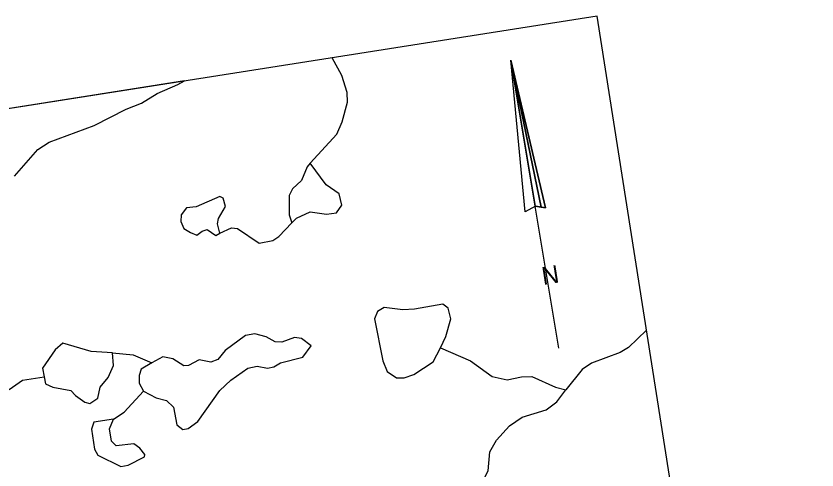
# Model space of a CAD drawing. Extents: x 643342 to 646936, y 5873857 to 5876103.
# Drawn here: x 646548.6 to 646684.5, y 5875418.5 to 5875495.5 of the extents above; entities that cross this region are included whole.
import ezdxf

# ---------------------------------------------------------------- set-up
doc = ezdxf.new("R2010")
doc.units = 0
doc.layers.add('Niveau 63', color=7, linetype='Continuous')

msp = doc.modelspace()

# ---------------------------------------------------------------- linework, layer by layer
at = {"layer": 'Niveau 63'}
for p, q in [((646601.2, 5875466.85), (646598.47, 5875470.55)), ((646596.99, 5875467.6), (646595.47, 5875466.17)), ((646595.47, 5875466.17), (646594.92, 5875465.05)), ((646603.37, 5875465.35), (646601.2, 5875466.85)), ((646594.92, 5875465.05), (646594.89, 5875461.75)), ((646603.86, 5875463.42), (646603.37, 5875465.35)), ((646579.12, 5875463.13), (646577.51, 5875462.96)), ((646602.95, 5875462.1), (646603.86, 5875463.42)), ((646594.89, 5875461.75), (646595.38, 5875460.43)), ((646601.22, 5875461.91), (646602.95, 5875462.1)), ((646576.54, 5875460.62), (646577.01, 5875459.44)), ((646583.13, 5875458.66), (646582.72, 5875460.24)), ((646577.01, 5875459.44), (646578.15, 5875458.75)), ((646578.15, 5875458.75), (646579.25, 5875458.31)), ((646579.25, 5875458.31), (646580.16, 5875459)), ((646582.44, 5875458.29), (646583.13, 5875458.66)), ((646609.9, 5875445.34), (646609.37, 5875444.1)), ((646611.02, 5875446.06), (646609.9, 5875445.34)), ((646609.37, 5875444.1), (646610.81, 5875437)), ((646556.49, 5875439.97), (646555.19, 5875438.84)), ((646561.32, 5875438.59), (646556.49, 5875439.97)), ((646595.84, 5875440.94), (646593.69, 5875440.16)), ((646597.02, 5875440.78), (646595.84, 5875440.94)), ((646598.65, 5875439.56), (646597.02, 5875440.78)), ((646555.19, 5875438.84), (646553.08, 5875435.77)), ((646564.92, 5875438.36), (646561.32, 5875438.59)), ((646565.08, 5875436.22), (646564.92, 5875438.36)), ((646597.23, 5875437.64), (646598.65, 5875439.56)), ((646619.36, 5875436.81), (646620.57, 5875439.18)), ((646573.45, 5875437.66), (646571.6, 5875436.68)), ((646575.16, 5875437.34), (646573.45, 5875437.66)), ((646577.03, 5875436.16), (646575.16, 5875437.34)), ((646579.65, 5875437.16), (646577.8, 5875436.18)), ((646581.63, 5875436.76), (646579.65, 5875437.16)), ((646582.81, 5875437.25), (646581.63, 5875436.76)), ((646593.45, 5875436.68), (646597.23, 5875437.64)), ((646553.08, 5875435.77), (646553.35, 5875434.3)), ((646564.19, 5875434.16), (646565.08, 5875436.22)), ((646571.6, 5875436.68), (646569.77, 5875435.58)), ((646577.8, 5875436.18), (646577.03, 5875436.16)), ((646592.33, 5875435.97), (646593.45, 5875436.68)), ((646610.81, 5875437), (646611.52, 5875435.21)), ((646553.35, 5875434.3), (646553.59, 5875433.08)), ((646553.59, 5875433.08), (646554.82, 5875432.54)), ((646562.85, 5875432.51), (646564.19, 5875434.16)), ((646583.16, 5875431.96), (646584.99, 5875433.71)), ((646554.82, 5875432.54), (646557.87, 5875431.97)), ((646557.87, 5875431.97), (646558.65, 5875431.1)), ((646562.43, 5875430.64), (646562.85, 5875432.51)), ((646579.43, 5875426.7), (646583.16, 5875431.96)), ((646561.07, 5875429.76), (646562.43, 5875430.64)), ((646575.31, 5875429.11), (646575.85, 5875426.16)), ((646561.79, 5875426.6), (646561.38, 5875425.38)), ((646565.12, 5875427.08), (646561.79, 5875426.6)), ((646564.43, 5875425.43), (646565.12, 5875427.08)), ((646575.85, 5875426.16), (646576.89, 5875425.33)), ((646577.76, 5875425.5), (646579.43, 5875426.7)), ((646561.38, 5875425.38), (646561.86, 5875422.03)), ((646564.79, 5875423.34), (646564.43, 5875425.43)), ((646576.89, 5875425.33), (646577.76, 5875425.5)), ((646569.59, 5875422.19), (646568.57, 5875422.9)), ((646570.43, 5875421.09), (646569.59, 5875422.19)), ((646567.6, 5875419.29), (646570.37, 5875420.7)), ((646570.37, 5875420.7), (646570.43, 5875421.09)), ((646566.36, 5875419.05), (646567.6, 5875419.29))]:
    msp.add_line(p, q, dxfattribs=at)
msp.add_lwpolyline([(646368.36, 5875208.69), (646684.47, 5875258.43), (646647.17, 5875495.51), (646331.05, 5875445.78)], close=True, dxfattribs=at)
for points in [[(646598.47, 5875470.55), (646603.02, 5875475.46), (646603.91, 5875477.54), (646604.8, 5875480.88), (646604.74, 5875482.53), (646603.82, 5875485.4), (646602.23, 5875488.44)], [(646640.65, 5875439.16), (646632.5, 5875487.99), (646638.41, 5875462.97), (646636.72, 5875463.24), (646634.94, 5875462.3), (646632.5, 5875487.99), (646637.66, 5875463.05)], [(646637.65, 5875463.09), (646632.5, 5875487.99), (646636.63, 5875463.22), (646636.72, 5875463.24), (646637.65, 5875463.09)], [(646637.65, 5875463.09), (646637.66, 5875463.09), (646638.41, 5875462.97), (646632.5, 5875487.99), (646637.65, 5875463.09)], [(646548.28, 5875468.32), (646552.26, 5875472.88), (646554.19, 5875474.13), (646561.81, 5875476.95), (646567.26, 5875479.73), (646569.88, 5875480.73), (646572.5, 5875482.36), (646576.02, 5875483.9), (646577.13, 5875484.49), (646520.26, 5875475.54)], [(646548.28, 5875468.32), (646552.26, 5875472.88), (646554.19, 5875474.13), (646561.81, 5875476.95), (646567.26, 5875479.73), (646569.88, 5875480.73), (646572.5, 5875482.36), (646576.02, 5875483.9), (646577.13, 5875484.49), (646520.26, 5875475.54)], [(646601.2, 5875466.85), (646598.47, 5875470.55), (646597.94, 5875469.94), (646596.99, 5875467.6), (646595.47, 5875466.17), (646594.92, 5875465.05), (646594.89, 5875461.75), (646595.38, 5875460.43), (646596.13, 5875461.21), (646598.47, 5875462.29), (646601.22, 5875461.91), (646602.95, 5875462.1), (646603.86, 5875463.42), (646603.37, 5875465.35), (646601.2, 5875466.85)], [(646598.47, 5875470.55), (646597.94, 5875469.94), (646596.99, 5875467.6)], [(646583.13, 5875458.66), (646582.72, 5875460.24), (646582.92, 5875461.16), (646584.08, 5875463.16), (646583.69, 5875464.62), (646583.12, 5875464.9), (646579.12, 5875463.13), (646577.51, 5875462.96), (646576.59, 5875461.76), (646576.54, 5875460.62), (646577.01, 5875459.44), (646578.15, 5875458.75), (646579.25, 5875458.31), (646580.16, 5875459), (646580.99, 5875459.28), (646582.44, 5875458.29), (646583.13, 5875458.66)], [(646583.69, 5875464.62), (646583.12, 5875464.9), (646579.12, 5875463.13)], [(646582.72, 5875460.24), (646582.92, 5875461.16), (646584.08, 5875463.16), (646583.69, 5875464.62)], [(646577.51, 5875462.96), (646576.59, 5875461.76), (646576.54, 5875460.62)], [(646595.38, 5875460.43), (646596.13, 5875461.21), (646598.47, 5875462.29), (646601.22, 5875461.91)], [(646583.13, 5875458.66), (646585.14, 5875459.54), (646586.16, 5875459.48), (646589.81, 5875456.98), (646592.13, 5875457.41), (646593.16, 5875458.11), (646595.38, 5875460.43)], [(646580.16, 5875459), (646580.99, 5875459.28), (646582.44, 5875458.29)], [(646620.57, 5875439.18), (646621.48, 5875441.15), (646622.33, 5875444.1), (646621.86, 5875445.91), (646620.96, 5875446.63), (646616.18, 5875445.74), (646614.17, 5875445.63), (646611.02, 5875446.06), (646609.9, 5875445.34), (646609.37, 5875444.1), (646610.81, 5875437), (646611.52, 5875435.21), (646613.13, 5875434.13), (646614.4, 5875434.1), (646616.08, 5875434.67), (646619.36, 5875436.81), (646620.57, 5875439.18)], [(646621.86, 5875445.91), (646620.96, 5875446.63), (646616.18, 5875445.74)], [(646616.18, 5875445.74), (646614.17, 5875445.63), (646611.02, 5875446.06)], [(646620.57, 5875439.18), (646621.48, 5875441.15), (646622.33, 5875444.1), (646621.86, 5875445.91)], [(646571.6, 5875436.68), (646569.77, 5875435.58), (646569.46, 5875434.5), (646569.45, 5875433.23), (646570.22, 5875431.85), (646572.32, 5875430.72), (646574.07, 5875430.27), (646575.31, 5875429.11), (646575.85, 5875426.16), (646576.89, 5875425.33), (646577.76, 5875425.5), (646579.43, 5875426.7), (646583.16, 5875431.96), (646584.99, 5875433.71), (646587.9, 5875435.78), (646589.5, 5875436.08), (646591.23, 5875435.76), (646592.33, 5875435.97), (646593.45, 5875436.68), (646597.23, 5875437.64), (646598.65, 5875439.56), (646597.02, 5875440.78), (646595.84, 5875440.94), (646593.69, 5875440.16), (646592.55, 5875440.2), (646591, 5875441.05), (646589.11, 5875441.6), (646587.52, 5875441.29), (646584.05, 5875438.74), (646582.81, 5875437.25), (646581.63, 5875436.76), (646579.65, 5875437.16), (646577.8, 5875436.18), (646577.03, 5875436.16), (646575.16, 5875437.34), (646573.45, 5875437.66), (646571.6, 5875436.68)], [(646587.52, 5875441.29), (646584.05, 5875438.74), (646582.81, 5875437.25)], [(646593.69, 5875440.16), (646592.55, 5875440.2), (646591, 5875441.05), (646589.11, 5875441.6), (646587.52, 5875441.29)], [(646655.55, 5875442.22), (646652.46, 5875439.28), (646651.1, 5875438.4), (646646.22, 5875436.6), (646644.63, 5875435.54), (646641.85, 5875432.08)], [(646565.08, 5875436.22), (646564.92, 5875438.36), (646561.32, 5875438.59), (646556.49, 5875439.97), (646555.19, 5875438.84), (646553.08, 5875435.77), (646553.35, 5875434.3), (646553.59, 5875433.08), (646554.82, 5875432.54), (646557.87, 5875431.97), (646558.65, 5875431.1), (646560.26, 5875430), (646561.07, 5875429.76), (646562.43, 5875430.64), (646562.85, 5875432.51), (646564.19, 5875434.16), (646565.08, 5875436.22)], [(646564.92, 5875438.36), (646568.42, 5875438), (646571.6, 5875436.68)], [(646564.92, 5875438.36), (646568.42, 5875438), (646571.6, 5875436.68)], [(646620.57, 5875439.18), (646625.7, 5875436.97), (646629.35, 5875434.35), (646631.87, 5875433.79), (646634.32, 5875434.26), (646636.1, 5875434.32), (646640.12, 5875432.54), (646641.85, 5875432.08)], [(646584.99, 5875433.71), (646587.9, 5875435.78), (646589.5, 5875436.08), (646591.23, 5875435.76), (646592.33, 5875435.97)], [(646614.4, 5875434.1), (646616.08, 5875434.67), (646619.36, 5875436.81)], [(646547.39, 5875432.16), (646549.66, 5875433.74), (646553.35, 5875434.3)], [(646569.77, 5875435.58), (646569.46, 5875434.5), (646569.45, 5875433.23), (646570.22, 5875431.85)], [(646611.52, 5875435.21), (646613.13, 5875434.13), (646614.4, 5875434.1)], [(646565.12, 5875427.08), (646566.93, 5875428.31), (646570.22, 5875431.85)], [(646570.22, 5875431.85), (646572.32, 5875430.72), (646574.07, 5875430.27), (646575.31, 5875429.11)], [(646617.84, 5875408.69), (646619.33, 5875408.19), (646621.45, 5875408.47), (646622.87, 5875408.97), (646625.47, 5875412.14), (646628.65, 5875418.33), (646628.93, 5875421.55), (646630.1, 5875423.55), (646632.3, 5875425.99), (646634.47, 5875427.42), (646638.54, 5875428.69), (646640.33, 5875430.02), (646641.85, 5875432.08)], [(646558.65, 5875431.1), (646560.26, 5875430), (646561.07, 5875429.76)], [(646564.43, 5875425.43), (646565.12, 5875427.08), (646561.79, 5875426.6), (646561.38, 5875425.38), (646561.86, 5875422.03), (646562.45, 5875420.99), (646566.36, 5875419.05), (646567.6, 5875419.29), (646570.37, 5875420.7), (646570.43, 5875421.09), (646569.59, 5875422.19), (646568.57, 5875422.9), (646565.58, 5875422.6), (646564.79, 5875423.34), (646564.43, 5875425.43)], [(646568.57, 5875422.9), (646565.58, 5875422.6), (646564.79, 5875423.34)], [(646561.86, 5875422.03), (646562.45, 5875420.99), (646566.36, 5875419.05)]]:
    msp.add_lwpolyline(points, dxfattribs=at)

# ---------------------------------------------------------------- texts
msp.add_text('N', height=3, rotation=8.9407, dxfattribs=at).set_placement((646638.01, 5875449.87))

doc.saveas('drawing.dxf')
